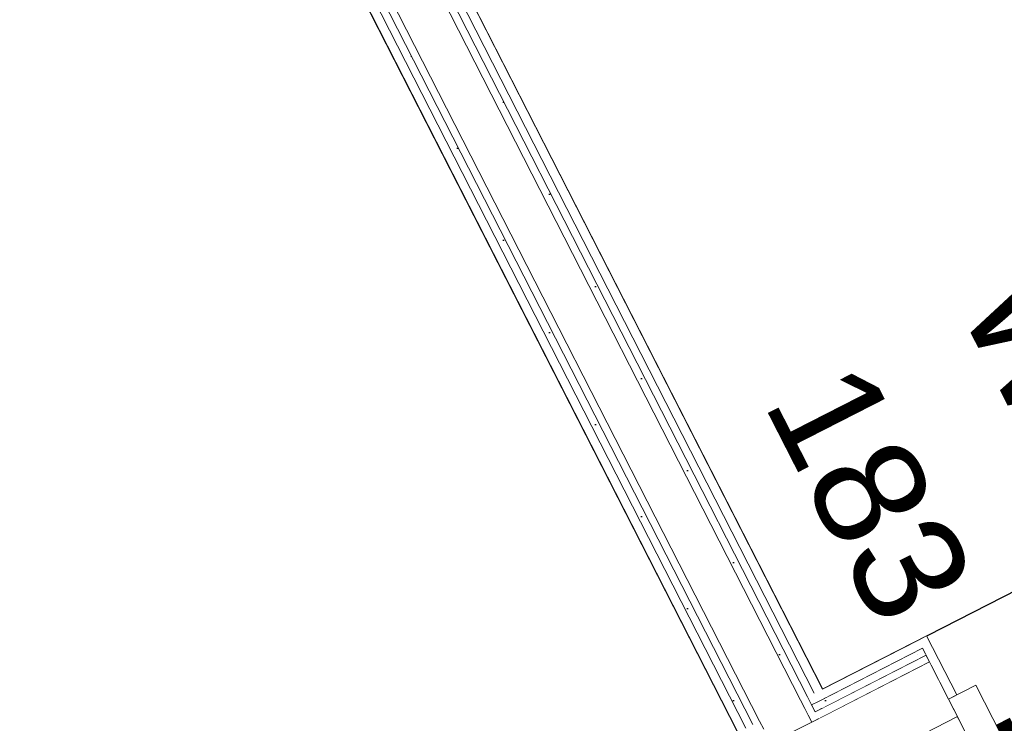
# Model space of a CAD drawing. Header units: metres. Extents: x 538891 to 1080079, y 6588829 to 13178720.
# Tile 522 of 1056: x 539906.66 to 539908.27, y 6589176.11 to 6589177.26. Entities that reach past the tile are written whole.
import ezdxf

# ---------------------------------------------------------------- set-up
doc = ezdxf.new("R2010")
doc.units = ezdxf.units.M
doc.header["$LTSCALE"] = 0.4
doc.header["$PDMODE"] = 1
doc.header["$PDSIZE"] = -2
doc.layers.add('AR', color=7, linetype='Continuous')
doc.styles.add('Arial', font='arial.ttf')
pattern_1 = [(0, (0, 0), (0, 0.075), [1e-05, -0.07499])]

msp = doc.modelspace()

# ---------------------------------------------------------------- linework, layer by layer
at = {"layer": 'AR', "color": 7, "linetype": 'Continuous', "lineweight": 9}
msp.add_line((539908.2198, 6589176.1753), (539908.2617, 6589176.0933), dxfattribs=at)
at = {"layer": 'AR', "color": 254, "linetype": 'Continuous', "lineweight": 25, "true_color": 0xd1d1d1, "flags": 128}
for points in [[(539907.9699, 6589176.1689), (539909.0267, 6589176.7084), (539908.2085, 6589178.3116), (539907.1516, 6589177.7722)], [(539904.4379, 6589174.3662), (539907.8318, 6589176.0985), (539906.908, 6589177.9086), (539903.514, 6589176.1763)]]:
    msp.add_lwpolyline(points, close=True, dxfattribs=at)
at = {"layer": 'AR', "color": 7, "linetype": 'Continuous', "lineweight": 9, "flags": 128}
for points in [[(539907.9699, 6589176.1689), (539909.0267, 6589176.7084), (539908.2085, 6589178.3116), (539907.1516, 6589177.7722)], [(539904.4379, 6589174.3662), (539907.8318, 6589176.0985), (539906.908, 6589177.9086), (539903.514, 6589176.1763)]]:
    msp.add_lwpolyline(points, close=True, dxfattribs=at)

# ---------------------------------------------------------------- texts
at = {"layer": 'AR', "color": 7, "char_height": 0.18, "attachment_point": 1, "rotation": 297.0398, "line_spacing_factor": 1.004016, "style": 'Arial'}
for s, insert in [('WC', (539908.3478, 6589176.8778)), ('183', (539908.0326, 6589176.7176))]:
    msp.add_mtext(s, dxfattribs=dict(at, insert=insert))

# ---------------------------------------------------------------- next in the draw order: wipeouts: each hides what was drawn before it
at = {"color": 255, "linetype": 'Continuous', "lineweight": 5}
for points in [[(539909.0401, 6589176.7152), (539908.2218, 6589178.3184), (539908.2085, 6589178.3116), (539909.0267, 6589176.7084)], [(539908.133, 6589176.2354), (539908.1262, 6589176.2487), (539907.9699, 6589176.1689), (539907.9767, 6589176.1556)]]:
    msp.add_wipeout(points, dxfattribs=at).dxf.layer = 'AR'

# ---------------------------------------------------------------- next in the draw order: wipeouts: each hides what was drawn before it
for points in [[(539909.0581, 6589176.7075), (539908.2261, 6589178.3375), (539908.215, 6589178.3318), (539909.0469, 6589176.7018)], [(539907.9634, 6589176.1488), (539907.9767, 6589176.1556), (539907.9699, 6589176.1689), (539907.9565, 6589176.1621)]]:
    msp.add_wipeout(points, dxfattribs=at).dxf.layer = 'AR'

# ---------------------------------------------------------------- next in the draw order: wipeouts: each hides what was drawn before it
for points in [[(539909.0749, 6589176.702), (539908.2316, 6589178.3543), (539908.2204, 6589178.3486), (539909.0637, 6589176.6964)], [(539907.9522, 6589176.1431), (539907.9634, 6589176.1488), (539907.9565, 6589176.1621), (539907.9454, 6589176.1564)]]:
    msp.add_wipeout(points, dxfattribs=at).dxf.layer = 'AR'

# ---------------------------------------------------------------- next in the draw order: wipeouts: each hides what was drawn before it
for points in [[(539909.1696, 6589176.7364), (539908.285, 6589178.4697), (539908.1959, 6589178.4242), (539909.0806, 6589176.6909)], [(539908.1387, 6589176.2242), (539908.133, 6589176.2354), (539907.9634, 6589176.1488), (539907.969, 6589176.1376)]]:
    msp.add_wipeout(points, dxfattribs=at).dxf.layer = 'AR'

# ---------------------------------------------------------------- next in the draw order: hatches: boundary and pattern name
at = {"layer": 'AR', "linetype": 'Continuous', "lineweight": 25, "true_color": 0x848484}
h = msp.add_hatch(dxfattribs=at)
h.set_pattern_fill('GYPSUM_0001', color=252, style=0, pattern_type=2)
h.set_pattern_definition(pattern_1)
h.paths.add_polyline_path([(539908.1387, 6589176.2242), (539908.133, 6589176.2354), (539907.9634, 6589176.1488), (539907.969, 6589176.1376)])

# ---------------------------------------------------------------- next in the draw order: wipeouts: each hides what was drawn before it
at = {"color": 255, "linetype": 'Continuous', "lineweight": 5}
msp.add_wipeout([(539907.9579, 6589176.1319), (539907.969, 6589176.1376), (539907.9634, 6589176.1488), (539907.9522, 6589176.1431)], dxfattribs=at).dxf.layer = 'AR'

# ---------------------------------------------------------------- next in the draw order: hatches: boundary and pattern name
at = {"layer": 'AR', "linetype": 'Continuous', "lineweight": 25, "true_color": 0x848484}
h = msp.add_hatch(dxfattribs=at)
h.set_pattern_fill('GYPSUM_0001', color=252, style=0, pattern_type=2)
h.set_pattern_definition(pattern_1)
h.paths.add_polyline_path([(539907.9579, 6589176.1319), (539907.969, 6589176.1376), (539907.9634, 6589176.1488), (539907.9522, 6589176.1431)])

# ---------------------------------------------------------------- next in the draw order: wipeouts: each hides what was drawn before it
at = {"color": 255, "linetype": 'Continuous', "lineweight": 5}
msp.add_wipeout([(539907.9579, 6589176.1319), (539907.9636, 6589176.1208), (539908.1444, 6589176.2131), (539908.1387, 6589176.2242)], dxfattribs=at).dxf.layer = 'AR'

# ---------------------------------------------------------------- next in the draw order: hatches: boundary and pattern name
at = {"layer": 'AR', "linetype": 'Continuous', "lineweight": 25, "true_color": 0x848484}
h = msp.add_hatch(dxfattribs=at)
h.set_pattern_fill('GYPSUM_0001', color=252, style=0, pattern_type=2)
h.set_pattern_definition(pattern_1)
h.paths.add_polyline_path([(539907.9579, 6589176.1319), (539907.9636, 6589176.1208), (539908.1444, 6589176.2131), (539908.1387, 6589176.2242)])

# ---------------------------------------------------------------- next in the draw order: wipeouts: each hides what was drawn before it
at = {"color": 255, "linetype": 'Continuous', "lineweight": 5}
msp.add_wipeout([(539907.9525, 6589176.1151), (539907.9636, 6589176.1208), (539907.9579, 6589176.1319), (539907.9468, 6589176.1263)], dxfattribs=at).dxf.layer = 'AR'

# ---------------------------------------------------------------- next in the draw order: hatches: boundary and pattern name
at = {"layer": 'AR', "linetype": 'Continuous', "lineweight": 25, "true_color": 0x848484}
h = msp.add_hatch(dxfattribs=at)
h.set_pattern_fill('GYPSUM_0001', color=252, style=0, pattern_type=2)
h.set_pattern_definition(pattern_1)
h.paths.add_polyline_path([(539907.9525, 6589176.1151), (539907.9636, 6589176.1208), (539907.9579, 6589176.1319), (539907.9468, 6589176.1263)])

# ---------------------------------------------------------------- next in the draw order: wipeouts: each hides what was drawn before it
at = {"color": 255, "linetype": 'Continuous', "lineweight": 5}
msp.add_wipeout([(539906.8687, 6589175.4329), (539908.1967, 6589176.1107), (539908.1899, 6589176.124), (539906.8619, 6589175.4462)], dxfattribs=at).dxf.layer = 'AR'

# ---------------------------------------------------------------- next in the draw order: hatches: boundary and pattern name
at = {"layer": 'AR', "linetype": 'Continuous', "lineweight": 25, "true_color": 0x848484}
h = msp.add_hatch(dxfattribs=at)
h.set_pattern_fill('GYPSUM_0001', color=252, style=0, pattern_type=2)
h.set_pattern_definition(pattern_1)
h.paths.add_polyline_path([(539906.8687, 6589175.4329), (539908.1967, 6589176.1107), (539908.1899, 6589176.124), (539906.8619, 6589175.4462)])

# ---------------------------------------------------------------- next in the draw order: wipeouts: each hides what was drawn before it
at = {"color": 255, "linetype": 'Continuous', "lineweight": 5}
msp.add_wipeout([(539906.8473, 6589175.4747), (539906.8619, 6589175.4462), (539908.1899, 6589176.124), (539908.1753, 6589176.1525), (539908.1444, 6589176.2131), (539906.8164, 6589175.5353)], dxfattribs=at).dxf.layer = 'AR'

# ---------------------------------------------------------------- next in the draw order: linework, layer by layer
at = {"layer": 'AR', "color": 7, "linetype": 'Continuous', "lineweight": 9}
for p, q in [((539907.9634, 6589176.1488), (539907.9522, 6589176.1431)), ((539907.9579, 6589176.1319), (539907.9522, 6589176.1431)), ((539906.8619, 6589175.4462), (539908.1899, 6589176.124)), ((539907.8857, 6589176.081), (539907.9525, 6589176.1151)), ((539907.9525, 6589176.1151), (539907.9468, 6589176.1263)), ((539908.1967, 6589176.1107), (539908.1899, 6589176.124)), ((539908.1967, 6589176.1107), (539908.1899, 6589176.124)), ((539908.1967, 6589176.1107), (539908.1899, 6589176.124))]:
    msp.add_line(p, q, dxfattribs=at)

# ---------------------------------------------------------------- next in the draw order: wipeouts: each hides what was drawn before it
at = {"color": 255, "linetype": 'Continuous', "lineweight": 5}
for points in [[(539906.9011, 6589177.9219), (539903.5072, 6589176.1897), (539903.514, 6589176.1763), (539906.908, 6589177.9086)], [(539908.1396, 6589176.2555), (539908.1262, 6589176.2487), (539908.133, 6589176.2354), (539908.1753, 6589176.1525), (539908.1887, 6589176.1593)]]:
    msp.add_wipeout(points, dxfattribs=at).dxf.layer = 'AR'

# ---------------------------------------------------------------- next in the draw order: linework, layer by layer
at = {"layer": 'AR', "color": 7, "linetype": 'Continuous', "lineweight": 9}
for p, q in [((539908.1262, 6589176.2487), (539908.1396, 6589176.2555)), ((539908.1262, 6589176.2487), (539908.1396, 6589176.2555)), ((539908.1887, 6589176.1593), (539908.1396, 6589176.2555)), ((539908.1887, 6589176.1593), (539908.1396, 6589176.2555)), ((539908.1262, 6589176.2487), (539907.9699, 6589176.1689)), ((539908.1387, 6589176.2242), (539907.9579, 6589176.1319)), ((539908.133, 6589176.2354), (539907.9634, 6589176.1488)), ((539908.133, 6589176.2354), (539907.9634, 6589176.1488)), ((539908.133, 6589176.2354), (539908.1753, 6589176.1525)), ((539908.1444, 6589176.2131), (539907.9525, 6589176.1151)), ((539908.1753, 6589176.1525), (539908.2198, 6589176.1753)), ((539908.1753, 6589176.1525), (539908.1887, 6589176.1593)), ((539908.1899, 6589176.124), (539908.1753, 6589176.1525)), ((539908.2171, 6589176.0706), (539908.1753, 6589176.1525)), ((539908.1899, 6589176.124), (539908.1753, 6589176.1525)), ((539908.1899, 6589176.124), (539908.1753, 6589176.1525))]:
    msp.add_line(p, q, dxfattribs=at)

# ---------------------------------------------------------------- next in the draw order: texts
at = {"layer": 'AR', "color": 7, "insert": (539907.9489, 6589175.9555), "char_height": 0.2, "attachment_point": 1, "rotation": 27.0398, "line_spacing_factor": 1.004016, "style": 'Arial'}
msp.add_mtext('SU-128-p', dxfattribs=at)

# ---------------------------------------------------------------- next in the draw order: wipeouts: each hides what was drawn before it
at = {"color": 255, "linetype": 'Continuous', "lineweight": 5}
msp.add_wipeout([(539906.9088, 6589177.9399), (539903.5015, 6589176.2008), (539903.5072, 6589176.1897), (539906.9145, 6589177.9288)], dxfattribs=at).dxf.layer = 'AR'

# ---------------------------------------------------------------- next in the draw order: wipeouts: each hides what was drawn before it
for points in [[(539906.9143, 6589177.9567), (539903.4958, 6589176.2119), (539903.5015, 6589176.2008), (539906.9199, 6589177.9456)], [(539907.9411, 6589176.1374), (539907.9522, 6589176.1431), (539907.9454, 6589176.1564), (539907.9343, 6589176.1507)]]:
    msp.add_wipeout(points, dxfattribs=at).dxf.layer = 'AR'

# ---------------------------------------------------------------- next in the draw order: hatches: boundary and pattern name
at = {"layer": 'AR', "linetype": 'Continuous', "lineweight": 25, "true_color": 0x848484}
h = msp.add_hatch(dxfattribs=at)
h.set_pattern_fill('GYPSUM_0001', color=252, style=0, pattern_type=2)
h.set_pattern_definition(pattern_1)
h.paths.add_polyline_path([(539907.9411, 6589176.1374), (539907.9522, 6589176.1431), (539907.9454, 6589176.1564), (539907.9343, 6589176.1507)])

# ---------------------------------------------------------------- next in the draw order: wipeouts: each hides what was drawn before it
at = {"color": 255, "linetype": 'Continuous', "lineweight": 5}
msp.add_wipeout([(539906.8913, 6589178.0292), (539903.4618, 6589176.2788), (539903.4958, 6589176.2119), (539906.9254, 6589177.9624)], dxfattribs=at).dxf.layer = 'AR'

# ---------------------------------------------------------------- next in the draw order: linework, layer by layer
at = {"layer": 'AR', "color": 254, "linetype": 'Continuous', "true_color": 0xcccccc}
msp.add_solid([(539906.8808, 6589178.2147), (539903.3845, 6589176.4302), (539906.9536, 6589178.0722), (539903.4572, 6589176.2877)], dxfattribs=at)

# ---------------------------------------------------------------- next in the draw order: wipeouts: each hides what was drawn before it
at = {"color": 255, "linetype": 'Continuous', "lineweight": 5}
msp.add_wipeout([(539907.8743, 6589176.1033), (539907.9411, 6589176.1374), (539907.9343, 6589176.1507), (539907.8675, 6589176.1167)], dxfattribs=at).dxf.layer = 'AR'

# ---------------------------------------------------------------- next in the draw order: wipeouts: each hides what was drawn before it
for points in [[(539906.908, 6589177.9086), (539907.8318, 6589176.0985), (539907.8452, 6589176.1053), (539906.9213, 6589177.9154)], [(539907.9468, 6589176.1263), (539907.9579, 6589176.1319), (539907.9522, 6589176.1431), (539907.9411, 6589176.1374)], [(539907.8632, 6589176.0976), (539907.8743, 6589176.1033), (539907.8675, 6589176.1167), (539907.8563, 6589176.111)]]:
    msp.add_wipeout(points, dxfattribs=at).dxf.layer = 'AR'

# ---------------------------------------------------------------- next in the draw order: hatches: boundary and pattern name
at = {"layer": 'AR', "linetype": 'Continuous', "lineweight": 25, "true_color": 0x848484}
h = msp.add_hatch(dxfattribs=at)
h.set_pattern_fill('GYPSUM_0001', color=252, style=0, pattern_type=2)
h.set_pattern_definition(pattern_1)
h.paths.add_polyline_path([(539907.9468, 6589176.1263), (539907.9579, 6589176.1319), (539907.9522, 6589176.1431), (539907.9411, 6589176.1374)])
h = msp.add_hatch(dxfattribs=at)
h.set_pattern_fill('GYPSUM_0001', color=252, style=0, pattern_type=2)
h.set_pattern_definition(pattern_1)
h.paths.add_polyline_path([(539907.8632, 6589176.0976), (539907.8743, 6589176.1033), (539907.8675, 6589176.1167), (539907.8563, 6589176.111)])

# ---------------------------------------------------------------- next in the draw order: wipeouts: each hides what was drawn before it
at = {"color": 255, "linetype": 'Continuous', "lineweight": 5}
for points in [[(539906.9213, 6589177.9154), (539907.8452, 6589176.1053), (539907.8563, 6589176.111), (539906.9324, 6589177.9211)], [(539907.88, 6589176.0922), (539907.9468, 6589176.1263), (539907.9411, 6589176.1374), (539907.8743, 6589176.1033)]]:
    msp.add_wipeout(points, dxfattribs=at).dxf.layer = 'AR'

# ---------------------------------------------------------------- next in the draw order: hatches: boundary and pattern name
at = {"layer": 'AR', "linetype": 'Continuous', "lineweight": 25, "true_color": 0x848484}
h = msp.add_hatch(dxfattribs=at)
h.set_pattern_fill('GYPSUM_0001', color=252, style=0, pattern_type=2)
h.set_pattern_definition(pattern_1)
h.paths.add_polyline_path([(539906.9213, 6589177.9154), (539907.8452, 6589176.1053), (539907.8563, 6589176.111), (539906.9324, 6589177.9211)])

# ---------------------------------------------------------------- next in the draw order: wipeouts: each hides what was drawn before it
at = {"color": 255, "linetype": 'Continuous', "lineweight": 5}
msp.add_wipeout([(539907.8857, 6589176.081), (539907.9525, 6589176.1151), (539907.9468, 6589176.1263), (539907.88, 6589176.0922)], dxfattribs=at).dxf.layer = 'AR'

# ---------------------------------------------------------------- next in the draw order: linework, layer by layer
at = {"layer": 'AR', "color": 7, "linetype": 'Continuous', "lineweight": 9}
msp.add_line((539907.9525, 6589176.1151), (539907.9468, 6589176.1263), dxfattribs=at)

# ---------------------------------------------------------------- next in the draw order: wipeouts: each hides what was drawn before it
at = {"color": 255, "linetype": 'Continuous', "lineweight": 5}
msp.add_wipeout([(539906.9324, 6589177.9211), (539907.8563, 6589176.111), (539907.8675, 6589176.1167), (539906.9436, 6589177.9268)], dxfattribs=at).dxf.layer = 'AR'

# ---------------------------------------------------------------- next in the draw order: hatches: boundary and pattern name
at = {"layer": 'AR', "linetype": 'Continuous', "lineweight": 25, "true_color": 0x848484}
h = msp.add_hatch(dxfattribs=at)
h.set_pattern_fill('GYPSUM_0001', color=252, style=0, pattern_type=2)
h.set_pattern_definition(pattern_1)
h.paths.add_polyline_path([(539906.9324, 6589177.9211), (539907.8563, 6589176.111), (539907.8675, 6589176.1167), (539906.9436, 6589177.9268)])

# ---------------------------------------------------------------- next in the draw order: wipeouts: each hides what was drawn before it
at = {"color": 255, "linetype": 'Continuous', "lineweight": 5}
msp.add_wipeout([(539907.1382, 6589177.7654), (539907.9565, 6589176.1621), (539907.9699, 6589176.1689), (539907.1516, 6589177.7722)], dxfattribs=at).dxf.layer = 'AR'

# ---------------------------------------------------------------- next in the draw order: wipeouts: each hides what was drawn before it
msp.add_wipeout([(539907.1203, 6589177.773), (539907.9454, 6589176.1564), (539907.9565, 6589176.1621), (539907.1314, 6589177.7787)], dxfattribs=at).dxf.layer = 'AR'

# ---------------------------------------------------------------- next in the draw order: hatches: boundary and pattern name
at = {"layer": 'AR', "linetype": 'Continuous', "lineweight": 25, "true_color": 0x848484}
h = msp.add_hatch(dxfattribs=at)
h.set_pattern_fill('GYPSUM_0001', color=252, style=0, pattern_type=2)
h.set_pattern_definition(pattern_1)
h.paths.add_polyline_path([(539907.1203, 6589177.773), (539907.9454, 6589176.1564), (539907.9565, 6589176.1621), (539907.1314, 6589177.7787)])

# ---------------------------------------------------------------- next in the draw order: wipeouts: each hides what was drawn before it
at = {"color": 255, "linetype": 'Continuous', "lineweight": 5}
msp.add_wipeout([(539907.1035, 6589177.7785), (539907.9343, 6589176.1507), (539907.9454, 6589176.1564), (539907.1146, 6589177.7842)], dxfattribs=at).dxf.layer = 'AR'

# ---------------------------------------------------------------- next in the draw order: hatches: boundary and pattern name
at = {"layer": 'AR', "linetype": 'Continuous', "lineweight": 25, "true_color": 0x848484}
h = msp.add_hatch(dxfattribs=at)
h.set_pattern_fill('GYPSUM_0001', color=252, style=0, pattern_type=2)
h.set_pattern_definition(pattern_1)
h.paths.add_polyline_path([(539907.1035, 6589177.7785), (539907.9343, 6589176.1507), (539907.9454, 6589176.1564), (539907.1146, 6589177.7842)])

# ---------------------------------------------------------------- next in the draw order: linework, layer by layer
at = {"layer": 'AR', "color": 7, "linetype": 'Continuous', "lineweight": 9}
for p, q in [((539907.9522, 6589176.1431), (539907.9454, 6589176.1564)), ((539907.9579, 6589176.1319), (539907.9522, 6589176.1431))]:
    msp.add_line(p, q, dxfattribs=at)
at = {"layer": 'AR', "color": 7, "linetype": 'Continuous', "lineweight": 5}
msp.add_point((539907.9522, 6589176.1431), dxfattribs=at)

# ---------------------------------------------------------------- next in the draw order: wipeouts: each hides what was drawn before it
at = {"color": 255, "linetype": 'Continuous', "lineweight": 5}
msp.add_wipeout([(539907.031, 6589177.7555), (539907.8675, 6589176.1167), (539907.9343, 6589176.1507), (539907.0978, 6589177.7896)], dxfattribs=at).dxf.layer = 'AR'

# ---------------------------------------------------------------- next in the draw order: linework, layer by layer
at = {"layer": 'AR', "color": 7, "linetype": 'Continuous', "lineweight": 9}
for p, q in [((539906.908, 6589177.9086), (539907.8318, 6589176.0985)), ((539906.9213, 6589177.9154), (539907.8452, 6589176.1053)), ((539906.9213, 6589177.9154), (539907.8452, 6589176.1053)), ((539906.9324, 6589177.9211), (539907.8563, 6589176.111)), ((539907.9343, 6589176.1507), (539907.0978, 6589177.7896)), ((539907.9454, 6589176.1564), (539907.1146, 6589177.7842)), ((539907.9565, 6589176.1621), (539907.1314, 6589177.7787)), ((539907.9565, 6589176.1621), (539907.1314, 6589177.7787)), ((539907.9699, 6589176.1689), (539907.1516, 6589177.7722)), ((539907.031, 6589177.7555), (539907.8675, 6589176.1167)), ((539907.9411, 6589176.1374), (539907.9343, 6589176.1507)), ((539907.9468, 6589176.1263), (539907.9411, 6589176.1374)), ((539907.8675, 6589176.1167), (539907.8743, 6589176.1033)), ((539907.8857, 6589176.081), (539907.9525, 6589176.1151))]:
    msp.add_line(p, q, dxfattribs=at)
at = {"layer": 'AR', "color": 7, "linetype": 'Continuous', "lineweight": 5}
msp.add_point((539907.9411, 6589176.1374), dxfattribs=at)

doc.saveas('drawing.dxf')
